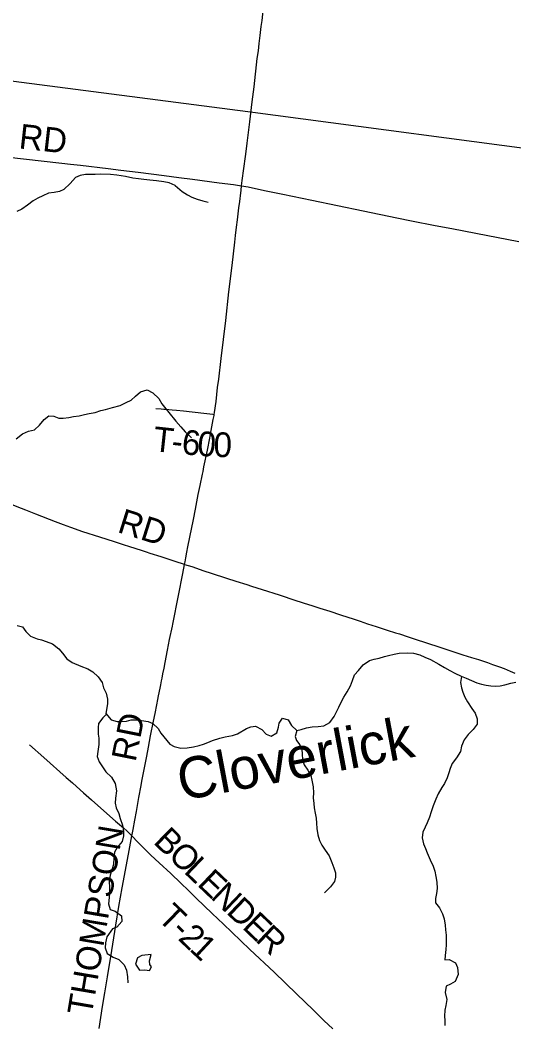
# Model space of a CAD drawing. Extents: x 1451455 to 1749751, y 218250 to 574981.
# Drawn here: x 1540217 to 1546208, y 349860 to 362036 of the extents above; entities that cross this region are included whole.
import ezdxf

# ---------------------------------------------------------------- set-up
doc = ezdxf.new("R2010")
doc.units = 0
for name, color, linetype in [('GM_X_County_Road', 7, 'Continuous'), ('GM_X_County_Road_Text', 7, 'Continuous'), ('GM_X_Minor_Lake', 7, 'Continuous'), ('GM_X_Minor_River', 7, 'Continuous'), ('GM_X_Minor_River_Text', 7, 'Continuous'), ('GM_X_Township', 7, 'Continuous'), ('GM_X_Township_Road', 7, 'Continuous'), ('GM_X_Township_Road_Text', 7, 'Continuous'), ('GM_X_Township_ROW', 7, 'Continuous')]:
    doc.layers.add(name, color=color, linetype=linetype)

msp = doc.modelspace()

# ---------------------------------------------------------------- linework, layer by layer
at = {"layer": 'GM_X_County_Road'}
for points in [[(1543025, 360978), (1543033, 361046), (1543055, 361228), (1543095, 361570), (1543108, 361665), (1543118, 361753), (1543130, 361850), (1543143, 361957), (1543153, 362032), (1543158, 362068), (1543167, 362159), (1543176, 362231), (1543185, 362306), (1543197, 362413), (1543212, 362547), (1543218, 362592), (1543231, 362690), (1543244, 362814), (1543263, 362970), (1543308, 363335), (1543329, 363514), (1543342, 363623), (1543344, 363640)], [(1542904, 360028), (1542913, 360092), (1542950, 360382), (1542966, 360506), (1542971, 360545), (1542991, 360707), (1543003, 360802), (1543025, 360978)], [(1540042, 360378), (1540723, 360301), (1540827, 360291), (1540951, 360277), (1541287, 360237), (1541440, 360219), (1541651, 360192), (1541964, 360151), (1542143, 360129), (1542309, 360108), (1542634, 360065), (1542806, 360043), (1542904, 360028)], [(1542572, 357257), (1542576, 357279), (1542594, 357416), (1542604, 357500), (1542613, 357582), (1542627, 357686), (1542657, 357937), (1542711, 358396), (1542750, 358742), (1542788, 359061), (1542821, 359344), (1542830, 359426), (1542847, 359559), (1542850, 359582), (1542858, 359650), (1542863, 359689), (1542871, 359761), (1542881, 359839), (1542885, 359872), (1542889, 359907), (1542897, 359976), (1542904, 360028)], [(1542904, 360028), (1542984, 360015), (1543183, 359971), (1543404, 359925), (1543758, 359853), (1544378, 359724), (1544786, 359638), (1544966, 359602), (1545253, 359547), (1545453, 359509), (1545746, 359454), (1546267, 359352)], [(1542212, 355440), (1542219, 355473), (1542227, 355520), (1542241, 355590), (1542253, 355652), (1542278, 355771), (1542319, 355983), (1542344, 356109), (1542379, 356286), (1542402, 356395), (1542431, 356535), (1542437, 356566), (1542448, 356624), (1542489, 356823), (1542518, 356968), (1542528, 357019), (1542561, 357196), (1542570, 357244), (1542572, 357257)], [(1540115, 356168), (1540228, 356123), (1540283, 356101), (1540404, 356052), (1540643, 355959), (1540738, 355923), (1540827, 355890), (1540973, 355840), (1541179, 355775), (1541357, 355717), (1541467, 355682), (1541545, 355657), (1541685, 355613), (1541747, 355593), (1541790, 355578), (1541924, 355535), (1542108, 355474), (1542195, 355446), (1542212, 355440)], [(1541574, 352151), (1541577, 352167), (1541587, 352226), (1541609, 352340), (1541628, 352447), (1541659, 352615), (1541686, 352763), (1541695, 352815), (1541754, 353117), (1541774, 353225), (1541801, 353364), (1541837, 353542), (1541857, 353635), (1541877, 353738), (1541889, 353805), (1541898, 353849), (1541917, 353941), (1541924, 353979), (1541933, 354031), (1541939, 354060), (1541949, 354114), (1541963, 354181), (1541977, 354252), (1542005, 354400), (1542030, 354529), (1542064, 354692), (1542069, 354717), (1542140, 355065), (1542191, 355330), (1542212, 355440)], [(1542212, 355440), (1542299, 355413), (1542448, 355364), (1542536, 355335), (1542723, 355274), (1542835, 355238), (1542969, 355195), (1543023, 355178), (1543154, 355136), (1543360, 355070), (1543397, 355058), (1543524, 355016), (1543665, 354971), (1543755, 354942), (1543852, 354911), (1543974, 354872), (1544105, 354829), (1544270, 354775), (1544342, 354752), (1544432, 354722), (1544535, 354689), (1544672, 354644), (1544772, 354612), (1544819, 354598), (1544925, 354564), (1545012, 354535), (1545299, 354441), (1545589, 354346), (1545695, 354313), (1545777, 354288), (1545888, 354251), (1545950, 354229), (1546034, 354200), (1546089, 354179), (1546161, 354148), (1546221, 354121)], [(1541177, 349816), (1541198, 349949), (1541218, 350085), (1541244, 350247), (1541276, 350444), (1541296, 350567), (1541316, 350687), (1541341, 350839), (1541378, 351069), (1541416, 351296), (1541457, 351521), (1541533, 351931), (1541574, 352151)]]:
    msp.add_lwpolyline(points, dxfattribs=at)
at = {"layer": 'GM_X_Minor_Lake'}
for points in [[(1541808, 350712), (1541694, 350702), (1541641, 350675), (1541618, 350597), (1541667, 350524), (1541731, 350527), (1541785, 350520), (1541812, 350565), (1541792, 350592), (1541785, 350638)], [(1541785, 350638), (1541808, 350712)]]:
    msp.add_lwpolyline(points, dxfattribs=at)
at = {"layer": 'GM_X_Minor_River'}
for points in [[(1542097, 360030), (1542026, 360064), (1541960, 360077), (1541870, 360087), (1541790, 360096), (1541720, 360105), (1541652, 360112), (1541584, 360122), (1541494, 360139), (1541392, 360157), (1541312, 360164), (1541188, 360167), (1541129, 360164), (1541067, 360165), (1541009, 360164), (1540947, 360153), (1540888, 360130), (1540823, 360056), (1540746, 359982), (1540693, 359958), (1540629, 359945), (1540562, 359937), (1540492, 359906), (1540433, 359879), (1540374, 359844), (1540307, 359795), (1540238, 359744), (1540178, 359716)], [(1542097, 360030), (1542185, 359959), (1542249, 359920), (1542300, 359891), (1542366, 359864), (1542432, 359845), (1542497, 359828)], [(1540170, 356960), (1540245, 357024), (1540320, 357055), (1540390, 357072), (1540453, 357127), (1540507, 357195), (1540567, 357240), (1540625, 357235), (1540685, 357214), (1540741, 357211), (1540808, 357221), (1540864, 357232), (1540932, 357241), (1540999, 357256), (1541055, 357269), (1541127, 357282), (1541198, 357305), (1541254, 357318), (1541339, 357341), (1541431, 357367), (1541502, 357400), (1541563, 357429), (1541616, 357480), (1541679, 357531), (1541757, 357554), (1541829, 357519), (1541900, 357451), (1541935, 357387), (1542108, 357177)], [(1542108, 357177), (1542167, 357106), (1542220, 357047), (1542295, 356972)], [(1540182, 354698), (1540246, 354683), (1540285, 354626), (1540343, 354569), (1540424, 354539), (1540478, 354526), (1540532, 354505), (1540611, 354476), (1540685, 354416), (1540730, 354364), (1540785, 354294), (1540850, 354251), (1540953, 354209), (1541037, 354174), (1541101, 354140), (1541164, 354077), (1541211, 354010), (1541229, 353944), (1541260, 353879), (1541279, 353808), (1541278, 353754), (1541271, 353702), (1541256, 353634), (1541321, 353557), (1541395, 353535), (1541449, 353535), (1541507, 353542), (1541565, 353555), (1541615, 353556), (1541689, 353550), (1541771, 353535), (1541829, 353512), (1541894, 353453), (1541923, 353394), (1542033, 353261)], [(1542033, 353261), (1542087, 353232), (1542167, 353215), (1542245, 353218), (1542321, 353231), (1542391, 353246), (1542444, 353263), (1542496, 353282), (1542553, 353305), (1542639, 353334), (1542703, 353351), (1542794, 353365), (1542854, 353388), (1542965, 353453), (1543018, 353474), (1543074, 353481), (1543151, 353440), (1543202, 353385), (1543262, 353358), (1543331, 353401), (1543350, 353467), (1543361, 353518), (1543400, 353578), (1543469, 353555), (1543510, 353488), (1543573, 353427), (1543628, 353438), (1543692, 353459), (1543762, 353472), (1543834, 353475), (1543901, 353484), (1543973, 353525), (1544026, 353598), (1544057, 353654), (1544082, 353711), (1544113, 353771), (1544146, 353832), (1544185, 353898), (1544227, 353969), (1544248, 354033), (1544275, 354103), (1544322, 354154), (1544381, 354223), (1544458, 354274), (1544512, 354293), (1544572, 354306), (1544637, 354323), (1544687, 354337), (1544757, 354354), (1544815, 354363), (1544914, 354369), (1544990, 354364), (1545065, 354345), (1545127, 354316), (1545195, 354286), (1545296, 354233), (1545365, 354192), (1545431, 354156), (1545492, 354121), (1545568, 354086), (1545627, 354061), (1545693, 354034), (1545760, 354005), (1545814, 353990), (1545870, 353975), (1545928, 353968), (1545990, 353965), (1546042, 353968), (1546100, 353981), (1546169, 354000), (1546231, 354015)], [(1545574, 354083), (1545562, 354008), (1545573, 353946), (1545589, 353893), (1545614, 353833), (1545647, 353774), (1545697, 353695), (1545737, 353637), (1545761, 353568), (1545764, 353506), (1545715, 353441), (1545654, 353380), (1545603, 353316), (1545574, 353237), (1545561, 353175), (1545510, 353097), (1545459, 353026), (1545436, 352968), (1545419, 352915), (1545398, 352853), (1545365, 352787), (1545334, 352736), (1545288, 352660), (1545259, 352597), (1545228, 352513), (1545205, 352443), (1545182, 352379), (1545155, 352308), (1545132, 352256), (1545103, 352194), (1545096, 352126), (1545113, 352056), (1545136, 351998), (1545155, 351947), (1545194, 351862), (1545228, 351782), (1545247, 351725), (1545262, 351657), (1545271, 351589), (1545276, 351515), (1545269, 351453), (1545256, 351391), (1545255, 351339), (1545306, 351278), (1545341, 351207), (1545360, 351145), (1545375, 351070), (1545380, 351012), (1545387, 350946), (1545388, 350886), (1545387, 350832), (1545382, 350774), (1545373, 350700), (1545370, 350650), (1545424, 350651), (1545500, 350612), (1545525, 350557), (1545530, 350473), (1545496, 350385), (1545438, 350352), (1545385, 350331), (1545376, 350251), (1545393, 350169), (1545383, 350095), (1545370, 350037), (1545367, 349965), (1545372, 349913), (1545370, 349855)], [(1541264, 353625), (1541219, 353583), (1541170, 353513), (1541163, 353463), (1541164, 353385), (1541173, 353333), (1541171, 353258), (1541160, 353174), (1541153, 353112), (1541178, 353046), (1541225, 352977), (1541258, 352926), (1541325, 352861), (1541370, 352786), (1541386, 352697), (1541374, 352607), (1541371, 352549), (1541384, 352492), (1541415, 352420), (1541432, 352363), (1541459, 352280), (1541472, 352206), (1541471, 352152), (1541455, 352084), (1541394, 352011), (1541363, 351953), (1541356, 351879), (1541350, 351805), (1541331, 351741), (1541308, 351673), (1541299, 351599), (1541301, 351527), (1541300, 351455), (1541297, 351405), (1541288, 351329), (1541309, 351258), (1541371, 351239), (1541446, 351183), (1541453, 351113), (1541389, 351044), (1541339, 351025), (1541271, 350928), (1541254, 350856), (1541247, 350796), (1541272, 350727), (1541347, 350682), (1541413, 350654), (1541479, 350587), (1541506, 350522), (1541519, 350444), (1541522, 350370)], [(1543573, 353427), (1543554, 353355), (1543569, 353305), (1543609, 353252), (1543636, 353200), (1543639, 353141), (1543642, 353075), (1543663, 353013), (1543708, 352948), (1543743, 352881), (1543758, 352827), (1543771, 352745), (1543775, 352674), (1543774, 352610), (1543779, 352544), (1543786, 352490), (1543797, 352426), (1543807, 352367), (1543814, 352305), (1543819, 352241), (1543831, 352165), (1543850, 352096), (1543879, 352040), (1543920, 351979), (1543965, 351910), (1544000, 351829), (1544025, 351765), (1544044, 351703), (1544043, 351650), (1544030, 351599), (1543981, 351533), (1543912, 351460)]]:
    msp.add_lwpolyline(points, dxfattribs=at)
at = {"layer": 'GM_X_Township'}
for points in [[(1564835, 376599), (1558783, 377336), (1558547, 377365), (1556932, 377563), (1548865, 378553), (1543530, 379207), (1540005, 379639), (1537305, 379990), (1537139, 380009), (1536205, 372785), (1535397, 366216), (1534972, 363186), (1534842, 361983), (1536829, 361724), (1542981, 360926), (1547069, 360385), (1549821, 359955), (1552783, 359472), (1557653, 358923), (1558522, 358824), (1560899, 358554)], [(1533276, 348457), (1533821, 353172), (1534628, 360199), (1534842, 361983), (1536829, 361724), (1542981, 360926), (1547069, 360385), (1549821, 359955), (1552783, 359472), (1557653, 358923), (1557628, 358480), (1557337, 353299), (1556866, 347670)]]:
    msp.add_lwpolyline(points, dxfattribs=at)
at = {"layer": 'GM_X_Township_Road'}
for points in [[(1541865, 357329), (1541927, 357326), (1541960, 357323), (1541986, 357321), (1542061, 357314), (1542116, 357308), (1542198, 357299), (1542448, 357272), (1542555, 357259), (1542572, 357257)], [(1541574, 352151), (1541588, 352136), (1541631, 352091), (1541681, 352039), (1541760, 351960), (1541805, 351917), (1541904, 351826), (1542045, 351693), (1542166, 351578), (1542260, 351487), (1542355, 351396), (1542546, 351211), (1542684, 351080), (1542784, 350985), (1543005, 350775), (1543298, 350498), (1543576, 350233), (1543771, 350043), (1543903, 349915), (1544010, 349814)]]:
    msp.add_lwpolyline(points, dxfattribs=at)
at = {"layer": 'GM_X_Township_ROW'}
msp.add_lwpolyline([(1540329, 353255), (1540504, 353101), (1540777, 352860), (1540851, 352795), (1540900, 352751), (1540988, 352673), (1541083, 352588), (1541195, 352487), (1541376, 352330), (1541470, 352249), (1541514, 352209), (1541556, 352168), (1541574, 352151)], dxfattribs=at)

# ---------------------------------------------------------------- texts
at = {"layer": 'GM_X_County_Road_Text'}
for s, rotation, p in [('RD', 353.6053, (1540193, 360482)), ('RD', 342.4766, (1541385, 355835)), ('RD', 78.6859, (1541617, 353038)), ('THOMPSON', 80.3745, (1541084, 349962))]:
    msp.add_text(s, height=300, rotation=rotation, dxfattribs=at).set_placement(p)
at = {"layer": 'GM_X_Minor_River_Text'}
msp.add_text('Cloverlick', height=500, rotation=10.6748, dxfattribs=at).set_placement((1542175, 352575))
at = {"layer": 'GM_X_Township_Road_Text'}
for s, rotation, p in [('T', 353.7736, (1541820, 356815)), ('6', 354.3074, (1542169, 356778)), ('0', 355.3928, (1542359, 356759)), ('0', 358.5522, (1542561, 356743)), ('-', 353.8744, (1542044, 356791)), ('B', 315.5437, (1541822, 352070)), ('O', 316.3732, (1542001, 351894)), ('L', 316.3769, (1542192, 351712)), ('E', 316.3783, (1542355, 351557)), ('N', 316.3756, (1542517, 351402)), ('D', 316.3772, (1542708, 351220)), ('T', 315.8607, (1541872, 351143)), ('E', 316.3775, (1542900, 351038)), ('-', 315.8943, (1542034, 350987)), ('2', 316.0658, (1542123, 350900)), ('R', 316.3759, (1543062, 350883)), ('1', 316.9619, (1542260, 350769))]:
    msp.add_text(s, height=300, rotation=rotation, dxfattribs=at).set_placement(p)

doc.saveas('drawing.dxf')
